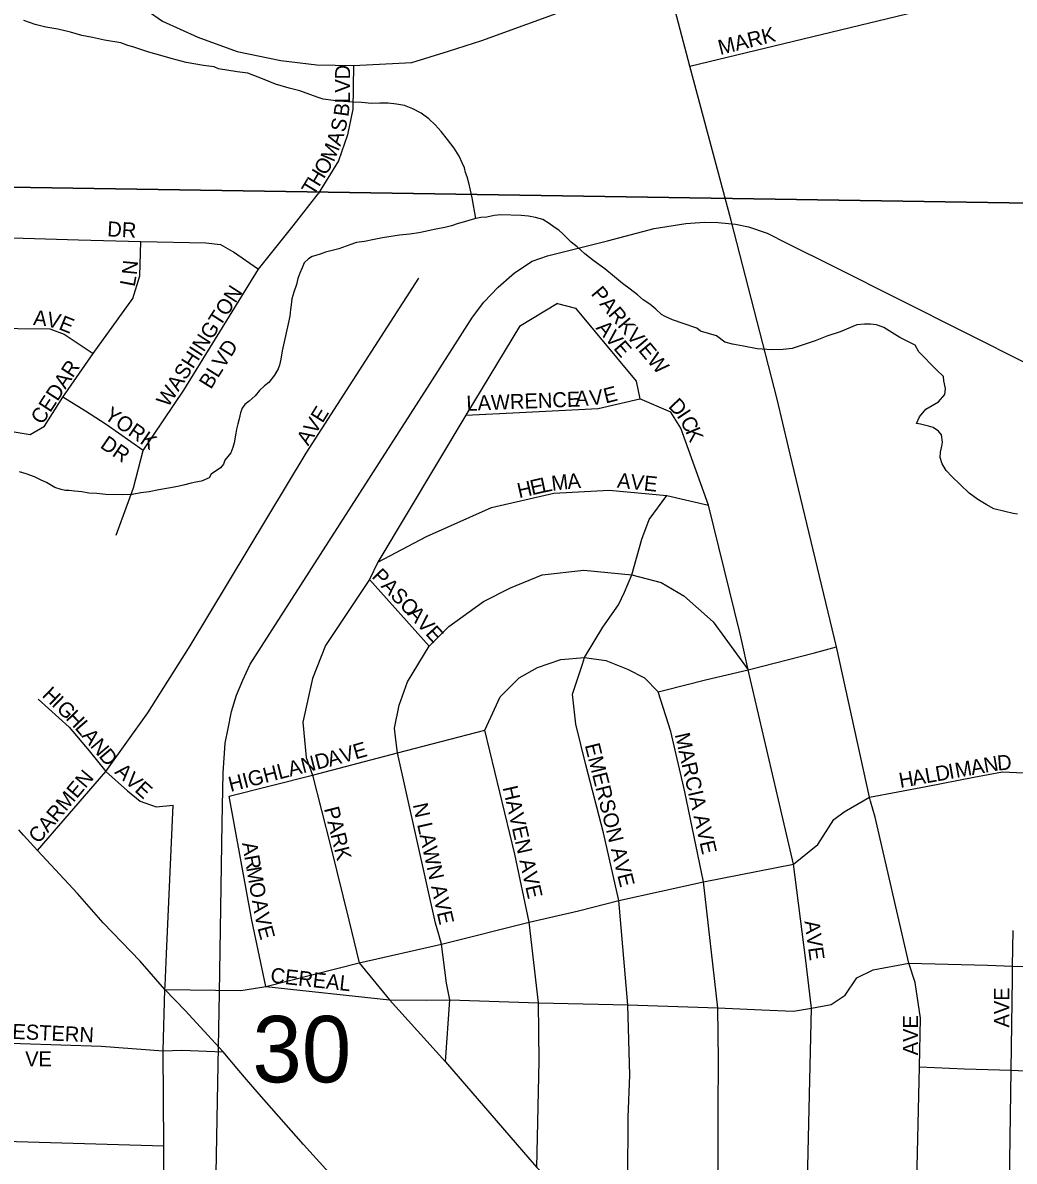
# Model space of a CAD drawing. Extents: x 1310247 to 1552180, y 377264 to 706493.
# Drawn here: x 1379755 to 1383052, y 521275 to 525062 of the extents above; entities that cross this region are included whole.
import ezdxf

# ---------------------------------------------------------------- set-up
doc = ezdxf.new("R2010")
doc.units = 0
for name, color, linetype in [('GM_X_City_Street', 7, 'Continuous'), ('GM_X_City_Street_Text', 7, 'Continuous'), ('GM_X_Minor_River', 7, 'Continuous'), ('GM_X_Rail_Line', 7, 'Continuous'), ('GM_X_Section', 7, 'Continuous'), ('GM_X_Section_Text', 7, 'Continuous'), ('GM_X_State_Route', 7, 'Continuous')]:
    doc.layers.add(name, color=color, linetype=linetype)

msp = doc.modelspace()

# ---------------------------------------------------------------- linework, layer by layer
at = {"layer": 'GM_X_City_Street'}
for points in [[(1382301.7, 523649.8), (1382263.3, 523809.2), (1382110.6, 524403.7), (1381972.8, 524917.1), (1381892, 525225.6), (1381806.4, 525545.7), (1381633.3, 526180.8), (1381451.1, 526847.9), (1381315.2, 527349), (1381308.2, 527373.5)], [(1379655.1, 525552.5), (1379836.1, 525386.2), (1380057.2, 525180.6), (1380220.4, 525066.6), (1380337.6, 525013.2), (1380468.3, 524966.1), (1380613.6, 524935.7), (1380733, 524921.1), (1380855.2, 524919.8), (1381048.9, 524929.5), (1381171.3, 524967.2), (1381281.2, 525002.8), (1381892, 525225.6), (1381993.2, 525250.6)], [(1381972.8, 524917.1), (1383163, 525205.3), (1383291.1, 525241), (1383539, 525279.1), (1383560.1, 525281.7)], [(1380855.2, 524919.8), (1380852.3, 524774.7), (1380835.5, 524688.9), (1380805.2, 524602.1), (1380737.2, 524492.2)], [(1380065.9, 523357.8), (1380123.3, 523514.8), (1380155.8, 523638.6), (1380290.4, 523839.7), (1380538.6, 524241.5), (1380654.2, 524386.4), (1380737.2, 524492.2)], [(1378466.1, 523806.2), (1378552, 523889.4), (1378667.2, 524008.3), (1378714.8, 524065), (1378905.3, 524260.9), (1378995.1, 524335.8), (1379068.2, 524360.7), (1379252.3, 524354.8), (1379609.8, 524349.5), (1379940.3, 524339.5), (1380148.4, 524333.7), (1380363.9, 524329.5), (1380413, 524324.5), (1380451.9, 524301.7)], [(1379780.3, 523692.1), (1379827.4, 523719.4), (1379888.4, 523815.8), (1379989.3, 523961.5), (1380121.3, 524144.4), (1380145, 524219.7), (1380148.4, 524333.7)], [(1380451.9, 524301.7), (1380455.5, 524299.5), (1380538.6, 524241.5)], [(1379804.7, 522308.2), (1380031, 522571.5), (1380171.5, 522765.9), (1380311.4, 522989.1), (1380697.3, 523629.6), (1381071.9, 524212.2)], [(1381533, 524128.1), (1381407.4, 524050.9), (1381231.7, 523761.8)], [(1381533, 524128.1), (1381592.6, 524112.7), (1381794.9, 523869.4), (1381807.3, 523810.4)], [(1378867.2, 523791.9), (1379043.2, 523955.2), (1379148.9, 524033.2), (1379208.8, 524054.1), (1379314.9, 524053.2), (1379443.7, 524050.5), (1379739.4, 524045), (1379845.1, 524044.1), (1379893.2, 524026), (1379989.3, 523961.5)], [(1379979.6, 523759.8), (1379963.5, 523770.1), (1379888.4, 523815.8)], [(1381228.3, 523756.2), (1381406.4, 523765.3), (1381668.5, 523778.1), (1381807.3, 523810.4)], [(1382146.1, 523004.8), (1382139.9, 523033.4), (1382035, 523456.9), (1381943.3, 523713.6), (1381910.5, 523766.5), (1381807.3, 523810.4)], [(1378956.4, 523694.8), (1378978.8, 523670.4), (1379013.7, 523663.1), (1379063.6, 523672.6), (1379206, 523700.3), (1379487.3, 523757.4), (1379545.3, 523752.9), (1379603.4, 523733.9), (1379680.5, 523708.5), (1379780.3, 523692.1)], [(1380155.8, 523638.6), (1380032.4, 523725.7), (1379979.6, 523759.8)], [(1381231.7, 523761.8), (1381228.3, 523756.2), (1380935.4, 523267), (1380907.9, 523209.6), (1380762.3, 522990), (1380718.5, 522881), (1380686.2, 522735), (1380697.4, 522618), (1380718.1, 522559.6), (1380778.3, 522324), (1380839.5, 522076.7), (1380873.7, 521934.7), (1380974.6, 521811.8), (1381161.3, 521605.9), (1381441.6, 521280.7)], [(1382574.1, 522473), (1382570.2, 522486.2), (1382460.5, 522985.7), (1382313.9, 523599.2), (1382301.7, 523649.8)], [(1380935.4, 523267), (1381097.6, 523352.8), (1381314, 523449.1), (1381521.2, 523497.5), (1381705.3, 523506.5), (1381896.8, 523488.8), (1382035, 523456.9)], [(1381615.8, 522928.6), (1381622.8, 522950.1), (1381683.5, 523051.4), (1381735.7, 523125.6), (1381756.1, 523167.8), (1381780.4, 523225.3), (1381813.7, 523344.3), (1381838, 523409.5), (1381896.8, 523488.8)], [(1380996, 522676.9), (1380991.2, 522714.9), (1381006.6, 522791.7), (1381034.8, 522869.3), (1381106.6, 522988.4), (1381171.6, 523054), (1381287.7, 523137), (1381376.8, 523181.9), (1381482.4, 523225.3), (1381620.6, 523240.7), (1381780.4, 523225.3), (1381877.7, 523199.7), (1381953.1, 523155), (1382050.4, 523069.3), (1382166.8, 522909.4)], [(1381106.6, 522988.4), (1380907.9, 523209.6)], [(1381890.5, 522842.3), (1382024.8, 522876.1), (1382166.8, 522909.4), (1382388, 522966.3), (1382460.5, 522985.7)], [(1382323, 520076.8), (1382344.1, 520511.3), (1382350.1, 520663.1), (1382353.7, 520916.2), (1382364.4, 521209.2), (1382377.8, 521783.7), (1382357.4, 521951.3), (1382317.9, 522263.5), (1382275.5, 522443.7), (1382166.8, 522909.4), (1382146.1, 523004.8)], [(1381312, 522752.5), (1381343, 522819.8), (1381405.6, 522882.5), (1381467.1, 522917), (1381543.8, 522943.9), (1381622.8, 522950.1), (1381693.5, 522940.1), (1381766.4, 522911.9), (1381822.7, 522882.5), (1381867.7, 522836.6), (1381890.5, 522842.3)], [(1381767.6, 521213.2), (1381768.2, 521422), (1381774, 521561.1), (1381767, 521794.7), (1381737, 522141.9), (1381685.8, 522367), (1381627, 522593.4), (1381593.7, 522729), (1381583.3, 522828.2), (1381615.8, 522928.6)], [(1382057.4, 520822.4), (1382067, 521211.9), (1382067.3, 521447.9), (1382068.9, 521609.7), (1382065.9, 521785.4), (1382018.4, 522204.5), (1381957, 522503.9), (1381909.6, 522704.7), (1381867.7, 522836.6)], [(1379806.4, 522812.1), (1379909.7, 522719), (1379975.6, 522639.5), (1380031, 522571.5), (1380103.2, 522506.6), (1380146.1, 522473.1), (1380199.4, 522454.3), (1380254.9, 522459.6)], [(1380441.6, 522489.1), (1380718.1, 522559.6), (1381001.4, 522633.1), (1381291.8, 522708.5), (1381312, 522752.5)], [(1381464.5, 521254.1), (1381472.2, 521608.4), (1381469.6, 521801.6), (1381438.9, 522070.2), (1381391.6, 522296.6), (1381291.8, 522708.5)], [(1381138.3, 522029.4), (1381128.1, 522066.4), (1381001.4, 522633.1), (1380996, 522676.9)], [(1382570.1, 522486.2), (1382570.2, 522486.2), (1382759, 522521.8), (1382917.8, 522552.5), (1383013, 522570.5), (1383174.7, 522562.4), (1383358, 522559.7), (1383650.8, 522549.8), (1383959, 522541.8), (1384288.2, 522530.1), (1384384.8, 522524.7), (1384639, 522518.4), (1384988.5, 522508.5)], [(1380228.5, 521858.3), (1380232.9, 521964.8), (1380254.9, 522459.6)], [(1380563.8, 521856.3), (1380517.3, 522076.7), (1380441.6, 522489.1)], [(1380543.8, 521853), (1380563.8, 521856.3), (1380873.7, 521934.7), (1381147.2, 521997.3), (1381438.9, 522070.2), (1381602.7, 522107.3), (1381737, 522141.9), (1382018.4, 522204.5), (1382317.9, 522263.5), (1382398.3, 522328.6), (1382452, 522411.8), (1382486.6, 522437.3), (1382570.1, 522486.2)], [(1382686.2, 519115.5), (1382703.8, 519433.5), (1382701.5, 519665), (1382712.8, 519994.3), (1382716.6, 520654.5), (1382721.7, 520968.8), (1382727.4, 521207.4), (1382736.4, 521589.3), (1382740.2, 521750.7), (1382721.9, 521869.4), (1382701.5, 521933.3), (1382589.7, 522419.8), (1382574.1, 522473)], [(1383045.9, 521887.5), (1383046.4, 521924.3), (1383048.2, 522042.9)], [(1381161.3, 521605.9), (1381175.4, 521811.8), (1381163.9, 521866.8), (1381147.2, 521997.3), (1381138.3, 522029.4)], [(1380563.8, 521856.3), (1380974.6, 521811.8), (1381096.1, 521810.5), (1381175.4, 521811.8), (1381469.6, 521801.6), (1381767, 521794.7), (1382065.9, 521785.4), (1382212.8, 521778.5), (1382317.7, 521774.7), (1382377.8, 521783.7), (1382443.1, 521796.5), (1382489.1, 521827.2), (1382528.8, 521884.8), (1382582.5, 521911.6), (1382701.5, 521933.3), (1382962.4, 521926.9), (1383046.4, 521924.3), (1383342.3, 521916.7)], [(1383000.6, 519401.5), (1383013.6, 519984.6), (1383027.4, 520651.2), (1383035.6, 521201.6), (1383041.2, 521577.8), (1383045.8, 521882.7), (1383045.9, 521887.5)], [(1380213.7, 520381.1), (1380214, 520395.3), (1380214.9, 520542), (1380218.9, 520692.3), (1380224.4, 520992.1), (1380224.4, 521326.2), (1380222.3, 521642.1), (1380228, 521846.3), (1380228.5, 521858.3)], [(1380228, 521846.3), (1380480.4, 521842.6), (1380543.8, 521853)], [(1379622.4, 521671.2), (1379747.8, 521667), (1380016.1, 521657.8), (1380222.3, 521642.1), (1380284.4, 521644.7), (1380421.2, 521639.4)], [(1382736.4, 521589.3), (1382886.9, 521582.8), (1383041.2, 521577.8), (1383347.1, 521563.6), (1383656.5, 521555.9), (1383939.2, 521557.3), (1383943.9, 521557.2)], [(1378041.7, 521381.5), (1378442.4, 521367.8), (1378850.4, 521357.2), (1379545.2, 521346.1), (1380224.4, 521326.2)], [(1381441.6, 521280.7), (1381464.5, 521254.1), (1381497.4, 521220.5), (1381551.5, 521150.5), (1381548.9, 520940.1), (1381692.4, 520783.1)]]:
    msp.add_lwpolyline(points, dxfattribs=at)
at = {"layer": 'GM_X_Minor_River'}
for points in [[(1381261.8, 524410.4), (1381249.4, 524478.7), (1381244.1, 524504.9), (1381238.6, 524529), (1381233.1, 524549.2), (1381227.4, 524563.3), (1381223.8, 524579.4), (1381216.2, 524595.6), (1381206.7, 524617.9), (1381189.3, 524644.3), (1381167.9, 524672.9), (1381146.5, 524699.4), (1381127, 524721.9), (1381105.4, 524742.5), (1381079.8, 524761.1), (1381052.1, 524775.8), (1381024.3, 524786.5), (1380998.4, 524791.2), (1380970.4, 524793.9), (1380942.3, 524794.6), (1380914.3, 524793.3), (1380882.3, 524796.1), (1380852.2, 524796.9), (1380822.2, 524799.6), (1380788.2, 524802.5), (1380754.3, 524807.4), (1380734.4, 524813.8), (1380676.8, 524835.3), (1380640.9, 524844.2), (1380595.1, 524857.4), (1380557.4, 524872.3), (1380503.8, 524893.7), (1380467.9, 524898.6), (1380406, 524908.2), (1380392.1, 524914.5), (1380356.1, 524919.4), (1380298.2, 524928.9), (1380248.4, 524942.2), (1380214.6, 524953), (1380174.8, 524964), (1380121.1, 524981.4), (1380105.2, 524985.8), (1380081.4, 524994.4), (1380027.5, 525003.8), (1379987.6, 525012.8), (1379951.7, 525019.7), (1379913.9, 525030.7), (1379872, 525039.7), (1379832.1, 525046.7), (1379796.2, 525055.6), (1379758.5, 525068.6)], [(1382350, 523990.8), (1382313.7, 523977.7), (1382283.5, 523974.4), (1382245.4, 523973.4), (1382197.4, 523976.6), (1382151.5, 523985.8), (1382115.6, 523992.7), (1382089.7, 523999.3), (1382062.2, 524020), (1382008.4, 524035.4), (1381996.6, 524045.7), (1381950.9, 524060.8), (1381915.1, 524073.8), (1381891.3, 524084.4), (1381879.5, 524090.7), (1381859.9, 524109.2), (1381840.2, 524125.7), (1381818.5, 524140.2), (1381798.9, 524156.7), (1381775.3, 524175.3), (1381749.7, 524194), (1381722.2, 524216.7), (1381690.7, 524243.5), (1381655.3, 524268.4), (1381623.8, 524293.2), (1381598.3, 524315.8), (1381578.6, 524332.3), (1381562.9, 524346.8), (1381551.2, 524359), (1381537.5, 524371.4), (1381521.7, 524381.8), (1381505.9, 524394.2), (1381484.2, 524406.8), (1381460.3, 524413.4), (1381436.4, 524418), (1381412.4, 524420.6), (1381344.3, 524422.3), (1381322.2, 524420.9), (1381298, 524415.5), (1381278, 524414), (1381261.8, 524410.4), (1381241.7, 524404.9), (1381223.5, 524399.3), (1381203.3, 524393.8), (1381181.1, 524386.4), (1381158.9, 524381), (1381140.8, 524377.4), (1381122.7, 524373.9), (1381098.5, 524368.5), (1381072.3, 524363.1), (1381042.1, 524357.9), (1381008, 524354.8), (1380951.7, 524346.2), (1380923.5, 524340.9), (1380891.3, 524333.7), (1380865.1, 524330.3), (1380842.9, 524322.9), (1380806.5, 524309.8), (1380762.2, 524298.9), (1380743.9, 524291.4), (1380729.8, 524287.8), (1380717.7, 524284), (1380705.5, 524276.4), (1380691.1, 524262.7), (1380684.8, 524246.9), (1380676.3, 524229.1), (1380669.9, 524211.2), (1380665.4, 524191.3), (1380656.8, 524165.5), (1380650.2, 524143.7), (1380647.7, 524123.8), (1380645.4, 524107.8), (1380642.8, 524085.9), (1380638.2, 524060), (1380624.8, 524000.3), (1380618, 523970.4), (1380613.4, 523942.5), (1380608.9, 523922.6), (1380604.6, 523910.8), (1380592, 523889.1), (1380573.4, 523865.5), (1380559.1, 523853.9), (1380542.7, 523838.3), (1380528.3, 523820.6), (1380507.8, 523803.2), (1380493.5, 523791.5), (1380485.2, 523779.7), (1380478.8, 523763.9), (1380474.3, 523744), (1380469.9, 523728.1), (1380465.5, 523710.2), (1380463.2, 523696.2), (1380458.4, 523664.3), (1380454, 523648.5), (1380447.6, 523630.6), (1380427, 523607.1), (1380422.6, 523593.2), (1380412.3, 523581.5), (1380381.8, 523560.2), (1380375.5, 523548.4), (1380349.1, 523537.1)], [(1383062.1, 523426.6), (1383048.1, 523428.9), (1383020.2, 523435.6), (1382984.3, 523444.5), (1382958.6, 523459.2), (1382931, 523475.9), (1382901.4, 523496.7), (1382872, 523525.4), (1382844.6, 523552.1), (1382825, 523572.6), (1382811.6, 523595), (1382806, 523615.1), (1382806.5, 523633.1), (1382810.9, 523653), (1382813.3, 523666.9), (1382809.8, 523691), (1382800.1, 523703.3), (1382782.4, 523715.8), (1382766.5, 523720.1), (1382740.6, 523726.8), (1382726.6, 523729.2), (1382737.1, 523750.9), (1382757.8, 523776.4), (1382800.5, 523801.3), (1382821.1, 523824.8), (1382823.5, 523844.8), (1382818.2, 523870.9), (1382816.5, 523884.9), (1382793, 523907.5), (1382734.3, 523967.1), (1382722.8, 523989.3), (1382671.3, 524014.7), (1382618, 524048), (1382594.1, 524056.6), (1382574.1, 524059.1), (1382554.1, 524059.6), (1382528, 524056.3), (1382473.3, 524033.7), (1382428.9, 524018.8), (1382390.4, 524003.8), (1382350, 523990.8)], [(1380349.1, 523537.1), (1380331, 523533.5), (1380314.9, 523529.9), (1380294.7, 523524.4), (1380270.5, 523519), (1380240.4, 523513.8), (1380208.2, 523508.6), (1380175.9, 523501.4), (1380147.8, 523498.1), (1380119.6, 523492.8), (1380087.5, 523491.6), (1380031.4, 523493.1), (1380001.5, 523495.8), (1379975.4, 523496.5), (1379951.5, 523501.1), (1379927.5, 523503.7), (1379909.5, 523506.1), (1379897.5, 523506.4), (1379883.5, 523508.8), (1379861.6, 523515.3), (1379834, 523532), (1379816.1, 523540.5), (1379794.3, 523551.1), (1379766.5, 523561.8), (1379744.7, 523568.3)]]:
    msp.add_lwpolyline(points, dxfattribs=at)
at = {"layer": 'GM_X_Rail_Line'}
msp.add_lwpolyline([(1380394, 520994.3), (1380409.3, 521835.5), (1380418.8, 522399.4), (1380422, 522566.8), (1380428.4, 522665.1), (1380438.4, 522714.5), (1380449, 522771.3), (1380465.9, 522825.2), (1380486.5, 522875.5), (1380511.2, 522927.7), (1381109.9, 523862.2), (1381250.8, 524081.8), (1381287.8, 524132.7), (1381336.1, 524182.4), (1381390.2, 524230.3), (1381448.6, 524268.4), (1381500.1, 524285.8), (1381699.1, 524336.7), (1381854.1, 524377.7), (1381960.4, 524393.7), (1382022.5, 524398.4), (1382067.9, 524397.3), (1382124.5, 524392.2), (1382168.4, 524383.1), (1382230.1, 524361.4), (1382296.2, 524328.3), (1382454.1, 524249.6), (1383318.7, 523815.1)], dxfattribs=at)
at = {"layer": 'GM_X_Section'}
for points in [[(1378206.3, 529799.7), (1383463.7, 529673.5), (1383388.5, 524456.9), (1378082.1, 524540.1), (1378203.5, 529587.8)], [(1378082.1, 524540.1), (1383388.5, 524456.9), (1383309.9, 519180.3), (1377993.5, 519265.8), (1378074, 524276.3)]]:
    msp.add_lwpolyline(points, close=True, dxfattribs=at)
at = {"layer": 'GM_X_State_Route'}
for points in [[(1380493, 521554.1), (1380473.6, 521576.6), (1380421.2, 521639.4), (1380295.4, 521776.5), (1380228, 521846.3), (1380146.1, 521940.1), (1380022.6, 522068.3), (1379936.9, 522165.6), (1379804.7, 522308.2), (1379758, 522359.1), (1379742.3, 522377.1)], [(1380936.3, 521053.4), (1380929.5, 521061.1), (1380763.3, 521248.7), (1380688.6, 521330.4), (1380541.1, 521498.4), (1380493, 521554.1)]]:
    msp.add_lwpolyline(points, dxfattribs=at)

# ---------------------------------------------------------------- texts
at = {"layer": 'GM_X_City_Street_Text'}
for s, rotation, p in [('MARK', 14.0395, (1382074.1, 524954)), ('D', 89.9928, (1380843.8, 524873.2)), ('V', 89.9928, (1380843.8, 524829.2)), ('L', 89.6942, (1380843.6, 524793.7)), ('B', 81.9388, (1380837.5, 524747.1)), ('S', 76.9084, (1380826.3, 524695.1)), ('A', 71.8708, (1380811.3, 524648.7)), ('M', 67.1605, (1380789.3, 524595.8)), ('H', 58.8518, (1380740.2, 524513.5)), ('O', 58.8518, (1380762.9, 524551.1)), ('T', 58.8605, (1380722, 524483.4)), ('DR', 356.9887, (1380035.3, 524351.4)), ('N', 84.5573, (1380134.3, 524221.3)), ('L', 79.1134, (1380126.9, 524181.7)), ('WASHINGTON', 57.155, (1380238.3, 523779.8)), ('PARKVIEW', 310.0069, (1381642.3, 524159.2)), ('A', 354.3742, (1379788.9, 524056.7)), ('V', 346.9923, (1379831, 524052.6)), ('E', 338.1022, (1379871.9, 524043.3)), ('AVE', 310.8174, (1381658.8, 524045.4)), ('BLVD', 57.9952, (1380380.6, 523839.9)), ('CEDAR', 56.9742, (1379820, 523722.2)), ('LAWRENCE', 2.2328, (1381231.2, 523770.6)), ('A', 0.3278, (1381592.5, 523788.3)), ('V', 6.2488, (1381642.1, 523788.8)), ('E', 14.2202, (1381693.3, 523795)), ('YORK', 325.4919, (1380022.5, 523747)), ('AVE', 57.9905, (1380704.4, 523651.9)), ('D', 313.4155, (1381899, 523784.2)), ('I', 303.5204, (1381927.8, 523754)), ('C', 298.4118, (1381939.3, 523736.7)), ('K', 292.8586, (1381957.6, 523703)), ('DR', 325.4889, (1380009.5, 523650.5)), ('M', 6.5343, (1381515.7, 523504.7)), ('A', 4.9678, (1381567.8, 523510.7)), ('AVE', 354.0969, (1381729.8, 523515.4)), ('H', 12.8939, (1381405.5, 523480)), ('E', 12.9084, (1381448.4, 523489.9)), ('L', 11.8591, (1381482.5, 523497.7)), ('PASO', 313.8794, (1380912.8, 523217.8)), ('AVE', 312.2752, (1381031.8, 523094.4)), ('H', 316.2057, (1379816.9, 522822.1)), ('I', 316.1937, (1379848.7, 522791.6)), ('G', 316.2022, (1379864.5, 522776.4)), ('H', 314.2427, (1379896, 522746.3)), ('L', 310.6591, (1379926.1, 522715.4)), ('A', 310.1722, (1379949, 522688.7)), ('N', 310.1497, (1379977.4, 522655.1)), ('MARCIA AVE', 282.9474, (1381922.8, 522694.2)), ('D', 310.1578, (1380005.8, 522621.5)), ('AVE', 15.9444, (1380775.8, 522586.7)), ('EMERSON AVE', 284.0363, (1381623.6, 522659)), ('HIGHLAND', 14.422, (1380446.1, 522503.2)), ('M', 10.1158, (1382859.4, 522549.7)), ('A', 10.136, (1382911.4, 522559)), ('N', 10.1289, (1382954.7, 522566.7)), ('D', 4.7482, (1382996.8, 522574.3)), ('CARMEN', 49.8219, (1379807.6, 522328.5)), ('AVE', 317.7248, (1380058.7, 522567)), ('H', 10.1289, (1382673.1, 522516.5)), ('A', 10.1074, (1382716.4, 522524.2)), ('L', 10.1159, (1382759.7, 522532)), ('D', 10.1074, (1382794.4, 522538.1)), ('I', 10.1055, (1382837.7, 522545.9)), ('HAVEN AVE', 282.8348, (1381350.8, 522518)), ('N LAWN AVE', 282.5997, (1381051.6, 522460.9)), ('PARK', 284.0348, (1380756.8, 522447.9)), ('A', 279.8073, (1380484.1, 522332.9)), ('R', 279.8075, (1380491.6, 522289.5)), ('M', 279.8096, (1380498.3, 522250.5)), ('O', 279.8073, (1380507.3, 522198.4)), ('A', 279.8092, (1380517.1, 522142.1)), ('V', 282.6783, (1380525.1, 522096)), ('E', 284.8734, (1380535.3, 522051.1)), ('AVE', 277.8529, (1382354.1, 522072.9)), ('CEREAL', 353.6594, (1380577.1, 521869.8)), ('AVE', 90, (1383035, 521719.7)), ('AVE', 90, (1382731.4, 521627.3)), ('WESTERN', 357.3989, (1379656.8, 521685.1)), ('V', 359.1425, (1379762.7, 521591)), ('E', 359.8756, (1379807.4, 521590.3))]:
    msp.add_text(s, height=50, rotation=rotation, dxfattribs=at).set_placement(p)
at = {"layer": 'GM_X_Section_Text'}
msp.add_text('30', height=221, rotation=0, dxfattribs=at).set_placement((1380518.8, 521537.4))

doc.saveas('drawing.dxf')
